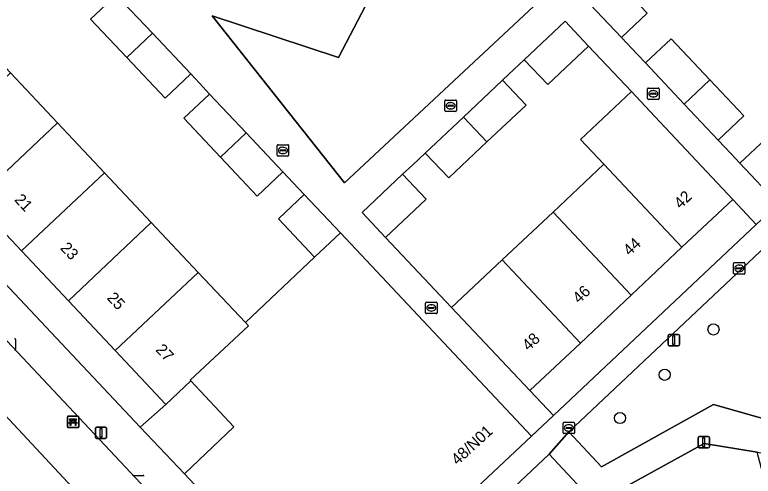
# Model space of a CAD drawing. Extents: x 162542 to 163147, y 380779 to 381521.
# Drawn here: x 162936.4 to 163001.1, y 381207.3 to 381247.8 of the extents above; entities that cross this region are included whole.
import ezdxf

# ---------------------------------------------------------------- set-up
doc = ezdxf.new("R2010")
doc.units = 0
for name, color, linetype in [('IMGEO_Bank', 7, 'Continuous'), ('IMGEO_Boom', 7, 'Continuous'), ('IMGEO_Erf', 7, 'Continuous'), ('IMGEO_Groenvoorziening', 7, 'Continuous'), ('IMGEO_Kolk', 7, 'Continuous'), ('IMGEO_Lichtmast', 7, 'Continuous'), ('IMGEO_Muur', 7, 'Continuous'), ('IMGEO_Pand', 7, 'Continuous'), ('IMGEO_Pand_nummerreeks', 7, 'Continuous'), ('IMGEO_Voetpad_open', 7, 'Continuous')]:
    doc.layers.add(name, color=color, linetype=linetype)

msp = doc.modelspace()

# ---------------------------------------------------------------- linework, layer by layer
at = {"layer": 'IMGEO_Bank'}
for p, q in [((162941.066, 381212.581), (162941.907, 381212.581)), ((162941.907, 381212.581), (162941.066, 381212.581)), ((162940.991, 381211.656), (162940.991, 381212.497)), ((162940.991, 381212.497), (162940.991, 381211.656)), ((162941.688, 381211.979), (162941.295, 381211.979)), ((162941.3, 381212.087), (162941.3, 381212.193)), ((162941.344, 381212.193), (162941.344, 381212.087)), ((162941.632, 381212.199), (162941.35, 381212.199)), ((162941.35, 381212.081), (162941.632, 381212.081)), ((162941.638, 381212.087), (162941.638, 381212.193)), ((162941.682, 381212.193), (162941.682, 381212.087)), ((162941.991, 381212.506), (162941.991, 381211.665)), ((162941.991, 381211.665), (162941.991, 381212.506)), ((162941.916, 381211.581), (162941.075, 381211.581)), ((162941.075, 381211.581), (162941.916, 381211.581))]:
    msp.add_line(p, q, dxfattribs=at)
for points in [[(162941.238, 381211.979), (162941.096, 381211.979), (162941.208, 381212.081), (162941.294, 381212.081)], [(162941.294, 381212.199), (162941.208, 381212.199), (162941.208, 381212.36), (162941.771, 381212.36), (162941.771, 381212.199), (162941.688, 381212.199)], [(162941.288, 381211.972), (162941.288, 381211.765), (162941.245, 381211.765), (162941.245, 381211.972)], [(162941.688, 381212.081), (162941.771, 381212.081), (162941.883, 381211.979), (162941.744, 381211.979)], [(162941.738, 381211.972), (162941.738, 381211.765), (162941.694, 381211.765), (162941.694, 381211.972)]]:
    msp.add_lwpolyline(points, dxfattribs=at)
for centre, radius, start, end in [((162941.069, 381212.503), 0.0779, 92.4484, 184.28452), ((162941.069, 381212.503), 0.0779, 92.4484, 184.28452), ((162941.913, 381212.503), 0.0779, 2.4484, 94.28452), ((162941.913, 381212.503), 0.0779, 2.4484, 94.28452), ((162941.238, 381211.972), 0.00671, 2.89567, 87.10433), ((162941.295, 381211.972), 0.00671, 92.89567, 177.10433), ((162941.293, 381212.192), 0.00671, 2.89567, 87.10433), ((162941.293, 381212.088), 0.00671, 272.89567, 357.10433), ((162941.35, 381212.192), 0.00671, 92.89567, 177.10433), ((162941.35, 381212.088), 0.00671, 182.89567, 267.10433), ((162941.632, 381212.192), 0.00671, 2.89567, 87.10433), ((162941.632, 381212.088), 0.00671, 272.89567, 357.10433), ((162941.689, 381212.192), 0.00671, 92.89567, 177.10433), ((162941.689, 381212.088), 0.00671, 182.89567, 267.10433), ((162941.687, 381211.972), 0.00671, 2.89567, 87.10433), ((162941.744, 381211.972), 0.00671, 92.89567, 177.10433), ((162941.069, 381211.659), 0.0779, 182.4484, 274.28452), ((162941.069, 381211.659), 0.0779, 182.4484, 274.28452), ((162941.913, 381211.659), 0.0779, 272.4484, 4.28452), ((162941.913, 381211.659), 0.0779, 272.4484, 4.28452)]:
    msp.add_arc(centre, radius, start, end, dxfattribs=at)
at = {"layer": 'IMGEO_Boom'}
for centre in [(162997.648, 381220.188), (162993.365, 381216.213), (162989.452, 381212.422)]:
    msp.add_circle(centre, 0.489, dxfattribs=at)
at = {"layer": 'IMGEO_Erf'}
for points in [[(163003.417, 381247.788), (162999.304, 381252.156), (162995.191, 381256.525), (162991.077, 381260.892), (162984.991, 381255.162), (162982.734, 381253.037), (162984.069, 381251.62), (162986.326, 381253.745), (162989.104, 381250.796), (162991.828, 381247.905), (162989.572, 381245.779), (162990.961, 381244.305), (162991.678, 381243.544), (162993.934, 381245.669), (162997.333, 381242.062), (163000.312, 381238.9), (162998.055, 381236.774), (162999.189, 381235.571), (162999.966, 381234.747), (163002.222, 381236.872), (163005.564, 381233.325), (163011.643, 381239.049), (163007.531, 381243.42)], [(162951.824, 381215.673), (162949.627, 381213.623), (162945.19, 381218.334), (162941.077, 381222.702), (162936.964, 381227.07), (162932.85, 381231.438), (162928.737, 381235.806), (162924.623, 381240.174), (162920.51, 381244.542), (162916.396, 381248.91), (162912.283, 381253.278), (162908.191, 381257.623), (162906.029, 381255.574), (162947.383, 381211.626), (162951.248, 381207.533), (162955.597, 381211.645)], [(162988.031, 381234.661), (162985.985, 381236.832), (162990.451, 381241.042), (162986.687, 381245.011), (162983.11, 381241.643), (162981.052, 381243.826), (162980.173, 381242.999), (162979.156, 381242.042), (162981.214, 381239.858), (162977.779, 381236.623), (162974.427, 381233.467), (162972.369, 381235.651), (162971.269, 381234.615), (162970.391, 381233.789), (162972.45, 381231.605), (162968.895, 381228.258), (162974.688, 381222.101), (162979.126, 381226.278), (162983.578, 381230.47)], [(163001.394, 381229.396), (162999.335, 381231.582), (162994.885, 381227.388), (162990.435, 381223.194), (162985.985, 381219), (162981.554, 381214.825), (162983.61, 381212.642)]]:
    msp.add_lwpolyline(points, close=True, dxfattribs=at)
msp.add_lwpolyline([(162927.784, 381251.402), (162931.897, 381247.034), (162936.01, 381242.665), (162940.123, 381238.297), (162944.236, 381233.928), (162948.349, 381229.56), (162952.462, 381225.191), (162956.596, 381220.8), (162962.674, 381226.519), (162959.509, 381229.881), (162961.764, 381232.007), (162960.788, 381233.043), (162959.887, 381234), (162957.632, 381231.874), (162954.42, 381235.285), (162951.208, 381238.695), (162953.464, 381240.822), (162952.562, 381241.78), (162951.811, 381242.578), (162949.554, 381240.452), (162946.193, 381244.021), (162943.017, 381247.394), (162945.272, 381249.521)], dxfattribs=at)
at = {"layer": 'IMGEO_Groenvoorziening'}
for points in [[(162965.303, 381233.048), (162982.743, 381249.335), (162974.693, 381253.841), (162971.877, 381257.641), (162964.763, 381244.019), (162953.697, 381247.671)], [(163008.089, 381214.101), (163014.779, 381237.614), (163014.426, 381237.73), (163013.418, 381238.006), (162984.953, 381211.208), (162987.835, 381208.155), (162997.652, 381213.616), (163011.346, 381209.724), (163012.206, 381212.93)], [(162996.837, 381210.199), (162987.274, 381204.922), (162983.227, 381209.253), (162965.477, 381192.532), (162966.757, 381191.138), (162966.985, 381191.284), (163003.712, 381201.081), (163001.476, 381209.428)]]:
    msp.add_lwpolyline(points, close=True, dxfattribs=at)
at = {"layer": 'IMGEO_Kolk'}
for p, q in [((162991.871, 381240.417), (162991.871, 381241.269)), ((162991.946, 381241.343), (162992.798, 381241.343)), ((162992.359, 381241.123), (162992.384, 381241.123)), ((162992.872, 381241.269), (162992.872, 381240.417)), ((162992.13, 381240.837), (162992.13, 381240.849)), ((162992.568, 381240.8), (162992.17, 381240.8)), ((162992.173, 381240.886), (162992.571, 381240.886)), ((162992.382, 381240.563), (162992.357, 381240.563)), ((162992.614, 381240.849), (162992.614, 381240.837)), ((162974.099, 381239.366), (162974.099, 381240.218)), ((162974.174, 381240.292), (162975.026, 381240.292)), ((162974.358, 381239.786), (162974.358, 381239.798)), ((162974.796, 381239.749), (162974.398, 381239.749)), ((162974.401, 381239.835), (162974.799, 381239.835)), ((162974.587, 381240.072), (162974.612, 381240.072)), ((162974.842, 381239.798), (162974.842, 381239.786)), ((162975.1, 381240.218), (162975.1, 381239.366)), ((162992.798, 381240.343), (162991.946, 381240.343)), ((162975.026, 381239.292), (162974.174, 381239.292)), ((162974.61, 381239.512), (162974.585, 381239.512)), ((162959.39, 381235.452), (162959.39, 381236.304)), ((162959.465, 381236.378), (162960.317, 381236.378)), ((162959.649, 381235.872), (162959.649, 381235.884)), ((162960.087, 381235.835), (162959.689, 381235.835)), ((162959.692, 381235.921), (162960.09, 381235.921)), ((162959.878, 381236.158), (162959.903, 381236.158)), ((162960.133, 381235.884), (162960.133, 381235.872)), ((162960.391, 381236.304), (162960.391, 381235.452)), ((162960.317, 381235.378), (162959.465, 381235.378)), ((162959.901, 381235.598), (162959.876, 381235.598)), ((162999.407, 381225.12), (162999.407, 381225.972)), ((162999.482, 381226.046), (163000.334, 381226.046)), ((162999.666, 381225.54), (162999.666, 381225.552)), ((163000.104, 381225.503), (162999.706, 381225.503)), ((162999.709, 381225.589), (163000.107, 381225.589)), ((162999.895, 381225.826), (162999.92, 381225.826)), ((163000.15, 381225.552), (163000.15, 381225.54)), ((163000.408, 381225.972), (163000.408, 381225.12)), ((163000.334, 381225.046), (162999.482, 381225.046)), ((162999.918, 381225.266), (162999.893, 381225.266)), ((162972.404, 381221.652), (162972.404, 381222.504)), ((162972.479, 381222.578), (162973.331, 381222.578)), ((162972.892, 381222.358), (162972.917, 381222.358)), ((162973.405, 381222.504), (162973.405, 381221.652)), ((162972.663, 381222.072), (162972.663, 381222.084)), ((162973.101, 381222.035), (162972.703, 381222.035)), ((162972.706, 381222.121), (162973.104, 381222.121)), ((162972.915, 381221.798), (162972.89, 381221.798)), ((162973.147, 381222.084), (162973.147, 381222.072)), ((162973.331, 381221.578), (162972.479, 381221.578)), ((162936.451, 381219.307), (162936.451, 381218.455)), ((162984.463, 381211.131), (162984.463, 381211.983)), ((162984.538, 381212.057), (162985.39, 381212.057)), ((162985.464, 381211.983), (162985.464, 381211.131)), ((162984.722, 381211.551), (162984.722, 381211.563)), ((162985.16, 381211.514), (162984.762, 381211.514)), ((162984.765, 381211.6), (162985.163, 381211.6)), ((162984.974, 381211.277), (162984.949, 381211.277)), ((162984.951, 381211.837), (162984.976, 381211.837)), ((162985.206, 381211.563), (162985.206, 381211.551)), ((162985.39, 381211.057), (162984.538, 381211.057)), ((162946.781, 381207.398), (162947.633, 381207.398))]:
    msp.add_line(p, q, dxfattribs=at)
for points in [[(162991.871, 381240.417), (162991.871, 381241.269)], [(162991.946, 381241.343), (162992.798, 381241.343)], [(162992.872, 381241.269), (162992.872, 381240.417)], [(162974.099, 381239.366), (162974.099, 381240.218)], [(162974.174, 381240.292), (162975.026, 381240.292)], [(162975.1, 381240.218), (162975.1, 381239.366)], [(162992.798, 381240.343), (162991.946, 381240.343)], [(162975.026, 381239.292), (162974.174, 381239.292)], [(162959.39, 381235.452), (162959.39, 381236.304)], [(162959.465, 381236.378), (162960.317, 381236.378)], [(162960.391, 381236.304), (162960.391, 381235.452)], [(162960.317, 381235.378), (162959.465, 381235.378)], [(162999.407, 381225.12), (162999.407, 381225.972)], [(162999.482, 381226.046), (163000.334, 381226.046)], [(163000.408, 381225.972), (163000.408, 381225.12)], [(163000.334, 381225.046), (162999.482, 381225.046)], [(162972.404, 381221.652), (162972.404, 381222.504)], [(162972.479, 381222.578), (162973.331, 381222.578)], [(162973.405, 381222.504), (162973.405, 381221.652)], [(162973.331, 381221.578), (162972.479, 381221.578)], [(162936.451, 381219.307), (162936.451, 381218.455)], [(162984.463, 381211.131), (162984.463, 381211.983)], [(162984.538, 381212.057), (162985.39, 381212.057)], [(162985.464, 381211.983), (162985.464, 381211.131)], [(162985.39, 381211.057), (162984.538, 381211.057)], [(162946.781, 381207.398), (162947.633, 381207.398)]]:
    msp.add_lwpolyline(points, dxfattribs=at)
for centre, radius, start, end in [((162991.948, 381241.267), 0.0765, 91.55205, 178.44795), ((162991.948, 381241.267), 0.0765, 91.55205, 178.44795), ((162992.796, 381241.267), 0.0765, 1.55205, 88.44795), ((162992.796, 381241.267), 0.0765, 1.55205, 88.44795), ((162991.948, 381240.419), 0.0765, 181.55205, 268.44795), ((162991.948, 381240.419), 0.0765, 181.55205, 268.44795), ((162992.17, 381240.846), 0.0403, 85.87752, 175.75265), ((162992.167, 381240.836), 0.0366, 178.93798, 274.71019), ((162992.571, 381240.843), 0.043, 264.86636, 352.45326), ((162992.575, 381240.848), 0.0386, 1.73085, 96.63898), ((162992.796, 381240.419), 0.0765, 271.55205, 358.44795), ((162992.796, 381240.419), 0.0765, 271.55205, 358.44795), ((162974.176, 381240.216), 0.0765, 91.55205, 178.44795), ((162974.176, 381240.216), 0.0765, 91.55205, 178.44795), ((162974.398, 381239.795), 0.0403, 85.87752, 175.75265), ((162974.395, 381239.785), 0.0366, 178.93798, 274.71019), ((162974.799, 381239.792), 0.043, 264.86636, 352.45326), ((162974.803, 381239.797), 0.0386, 1.73085, 96.63898), ((162975.024, 381240.216), 0.0765, 1.55205, 88.44795), ((162975.024, 381240.216), 0.0765, 1.55205, 88.44795), ((162974.176, 381239.368), 0.0765, 181.55205, 268.44795), ((162974.176, 381239.368), 0.0765, 181.55205, 268.44795), ((162975.024, 381239.368), 0.0765, 271.55205, 358.44795), ((162975.024, 381239.368), 0.0765, 271.55205, 358.44795), ((162959.467, 381236.302), 0.0765, 91.55205, 178.44795), ((162959.467, 381236.302), 0.0765, 91.55205, 178.44795), ((162959.689, 381235.881), 0.0403, 85.87752, 175.75265), ((162959.686, 381235.871), 0.0366, 178.93798, 274.71019), ((162960.09, 381235.878), 0.043, 264.86636, 352.45326), ((162960.094, 381235.883), 0.0386, 1.73085, 96.63898), ((162960.315, 381236.302), 0.0765, 1.55205, 88.44795), ((162960.315, 381236.302), 0.0765, 1.55205, 88.44795), ((162959.467, 381235.454), 0.0765, 181.55205, 268.44795), ((162959.467, 381235.454), 0.0765, 181.55205, 268.44795), ((162960.315, 381235.454), 0.0765, 271.55205, 358.44795), ((162960.315, 381235.454), 0.0765, 271.55205, 358.44795), ((162999.484, 381225.97), 0.0765, 91.55205, 178.44795), ((162999.484, 381225.97), 0.0765, 91.55205, 178.44795), ((162999.706, 381225.549), 0.0403, 85.87752, 175.75265), ((162999.703, 381225.539), 0.0366, 178.93798, 274.71019), ((163000.107, 381225.546), 0.043, 264.86636, 352.45326), ((163000.111, 381225.551), 0.0386, 1.73085, 96.63898), ((163000.332, 381225.97), 0.0765, 1.55205, 88.44795), ((163000.332, 381225.97), 0.0765, 1.55205, 88.44795), ((162999.484, 381225.122), 0.0765, 181.55205, 268.44795), ((162999.484, 381225.122), 0.0765, 181.55205, 268.44795), ((163000.332, 381225.122), 0.0765, 271.55205, 358.44795), ((163000.332, 381225.122), 0.0765, 271.55205, 358.44795), ((162972.481, 381222.502), 0.0765, 91.55205, 178.44795), ((162972.481, 381222.502), 0.0765, 91.55205, 178.44795), ((162973.329, 381222.502), 0.0765, 1.55205, 88.44795), ((162973.329, 381222.502), 0.0765, 1.55205, 88.44795), ((162972.481, 381221.654), 0.0765, 181.55205, 268.44795), ((162972.481, 381221.654), 0.0765, 181.55205, 268.44795), ((162972.703, 381222.081), 0.0403, 85.87752, 175.75265), ((162972.7, 381222.071), 0.0366, 178.93798, 274.71019), ((162973.104, 381222.078), 0.043, 264.86636, 352.45326), ((162973.108, 381222.083), 0.0386, 1.73085, 96.63898), ((162973.329, 381221.654), 0.0765, 271.55205, 358.44795), ((162973.329, 381221.654), 0.0765, 271.55205, 358.44795), ((162936.375, 381219.305), 0.0765, 1.55205, 88.44795), ((162936.375, 381219.305), 0.0765, 1.55205, 88.44795), ((162936.375, 381218.457), 0.0765, 271.55205, 358.44795), ((162936.375, 381218.457), 0.0765, 271.55205, 358.44795), ((162984.54, 381211.981), 0.0765, 91.55205, 178.44795), ((162984.54, 381211.981), 0.0765, 91.55205, 178.44795), ((162985.388, 381211.981), 0.0765, 1.55205, 88.44795), ((162985.388, 381211.981), 0.0765, 1.55205, 88.44795), ((162984.762, 381211.56), 0.0403, 85.87752, 175.75265), ((162984.759, 381211.55), 0.0366, 178.93798, 274.71019), ((162985.163, 381211.557), 0.043, 264.86636, 352.45326), ((162985.167, 381211.562), 0.0386, 1.73085, 96.63898), ((162984.54, 381211.133), 0.0765, 181.55205, 268.44795), ((162984.54, 381211.133), 0.0765, 181.55205, 268.44795), ((162985.388, 381211.133), 0.0765, 271.55205, 358.44795), ((162985.388, 381211.133), 0.0765, 271.55205, 358.44795), ((162946.783, 381207.322), 0.0765, 91.55205, 178.44795), ((162946.783, 381207.322), 0.0765, 91.55205, 178.44795), ((162947.631, 381207.322), 0.0765, 1.55205, 88.44795), ((162947.631, 381207.322), 0.0765, 1.55205, 88.44795)]:
    msp.add_arc(centre, radius, start, end, dxfattribs=at)
for centre, major_axis, ratio, start_param, end_param in [((162992.358, 381240.843), (-0.387, 0.002), 0.722429, 4.712389, 7.853982), ((162992.383, 381240.843), (-0.39, 0.002), 0.717154, 1.570796, 4.712389), ((162974.586, 381239.792), (-0.387, 0.002), 0.722429, 4.712389, 7.853982), ((162974.611, 381239.792), (-0.39, 0.002), 0.717154, 1.570796, 4.712389), ((162959.877, 381235.878), (-0.387, 0.002), 0.722429, 4.712389, 7.853982), ((162959.902, 381235.878), (-0.39, 0.002), 0.717154, 1.570796, 4.712389), ((162999.894, 381225.546), (-0.387, 0.002), 0.722429, 4.712389, 7.853982), ((162999.919, 381225.546), (-0.39, 0.002), 0.717154, 1.570796, 4.712389), ((162972.891, 381222.078), (-0.387, 0.002), 0.722429, 4.712389, 7.853982), ((162972.916, 381222.078), (-0.39, 0.002), 0.717154, 1.570796, 4.712389), ((162984.95, 381211.557), (-0.387, 0.002), 0.722429, 4.712389, 7.853982), ((162984.975, 381211.557), (-0.39, 0.002), 0.717154, 1.570796, 4.712389)]:
    msp.add_ellipse(centre, major_axis=major_axis, ratio=ratio, start_param=start_param, end_param=end_param, dxfattribs=at)
at = {"layer": 'IMGEO_Lichtmast'}
for p, q in [((162993.663, 381218.855), (162993.663, 381219.655)), ((162993.663, 381219.655), (162993.663, 381218.855)), ((162993.763, 381219.755), (162994.553, 381219.755)), ((162994.553, 381219.755), (162993.763, 381219.755)), ((162994.653, 381219.655), (162994.653, 381218.855)), ((162994.653, 381218.855), (162994.653, 381219.655)), ((162994.553, 381218.755), (162993.763, 381218.755)), ((162993.763, 381218.755), (162994.553, 381218.755)), ((162943.445, 381210.731), (162943.445, 381211.531)), ((162943.445, 381211.531), (162943.445, 381210.731)), ((162943.545, 381211.631), (162944.335, 381211.631)), ((162944.335, 381211.631), (162943.545, 381211.631)), ((162944.435, 381211.531), (162944.435, 381210.731)), ((162944.435, 381210.731), (162944.435, 381211.531)), ((162944.335, 381210.631), (162943.545, 381210.631)), ((162943.545, 381210.631), (162944.335, 381210.631)), ((162996.302, 381209.903), (162996.302, 381210.703)), ((162996.302, 381210.703), (162996.302, 381209.903)), ((162996.402, 381210.803), (162997.192, 381210.803)), ((162997.192, 381210.803), (162996.402, 381210.803)), ((162997.292, 381210.703), (162997.292, 381209.903)), ((162997.292, 381209.903), (162997.292, 381210.703)), ((162997.192, 381209.803), (162996.402, 381209.803)), ((162996.402, 381209.803), (162997.192, 381209.803))]:
    msp.add_line(p, q, dxfattribs=at)
for points in [[(162994.083, 381219.63), (162994.233, 381219.63), (162994.233, 381218.88), (162994.083, 381218.88), (162994.083, 381219.63)], [(162943.865, 381211.506), (162944.015, 381211.506), (162944.015, 381210.756), (162943.865, 381210.756), (162943.865, 381211.506)], [(162996.722, 381210.678), (162996.872, 381210.678), (162996.872, 381209.928), (162996.722, 381209.928), (162996.722, 381210.678)]]:
    msp.add_lwpolyline(points, dxfattribs=at)
for centre, start, end in [((162993.763, 381219.655), 90, 180), ((162993.763, 381219.655), 90, 180), ((162994.553, 381219.655), 0, 90), ((162994.553, 381219.655), 360, 90), ((162993.763, 381218.855), 180, 270), ((162993.763, 381218.855), 180, 270), ((162994.553, 381218.855), 270, 0), ((162994.553, 381218.855), 270, 0), ((162943.545, 381211.531), 90, 180), ((162943.545, 381211.531), 90, 180), ((162944.335, 381211.531), 0, 90), ((162944.335, 381211.531), 360, 90), ((162943.545, 381210.731), 180, 270), ((162943.545, 381210.731), 180, 270), ((162944.335, 381210.731), 270, 0), ((162944.335, 381210.731), 270, 0), ((162996.402, 381210.703), 90, 180), ((162996.402, 381210.703), 90, 180), ((162997.192, 381210.703), 0, 90), ((162997.192, 381210.703), 360, 90), ((162996.402, 381209.903), 180, 270), ((162996.402, 381209.903), 180, 270), ((162997.192, 381209.903), 270, 0), ((162997.192, 381209.903), 270, 0)]:
    msp.add_arc(centre, 0.1, start, end, dxfattribs=at)
at = {"layer": 'IMGEO_Muur'}
for points in [[(162947.383, 381211.626), (162949.627, 381213.623)], [(162951.248, 381207.533), (162947.383, 381211.626)]]:
    msp.add_lwpolyline(points, dxfattribs=at)
at = {"layer": 'IMGEO_Pand'}
for points in [[(162991.828, 381247.905), (162989.104, 381250.796), (162986.846, 381248.672), (162989.572, 381245.779)], [(162945.272, 381249.521), (162943.017, 381247.394), (162946.193, 381244.021), (162948.448, 381246.148)], [(162986.687, 381245.011), (162984.63, 381247.195), (162981.052, 381243.826), (162983.11, 381241.643)], [(162948.448, 381246.148), (162946.193, 381244.021), (162949.554, 381240.452), (162951.811, 381242.578)], [(162993.934, 381245.669), (162991.678, 381243.544), (162995.075, 381239.938), (162997.333, 381242.062)], [(162940.123, 381238.297), (162936.01, 381242.665), (162928.737, 381235.806), (162932.85, 381231.438)], [(162981.214, 381239.858), (162979.156, 381242.042), (162975.721, 381238.807), (162977.779, 381236.623)], [(163000.312, 381238.9), (162997.333, 381242.062), (162995.075, 381239.938), (162998.055, 381236.774)], [(162992.496, 381238.864), (162990.451, 381241.042), (162985.985, 381236.832), (162988.031, 381234.661), (162994.885, 381227.388), (162999.335, 381231.582)], [(162953.464, 381240.822), (162951.208, 381238.695), (162954.42, 381235.285), (162956.675, 381237.412)], [(162977.779, 381236.623), (162975.721, 381238.807), (162972.369, 381235.651), (162974.427, 381233.467)], [(162940.123, 381238.297), (162932.85, 381231.438), (162936.964, 381227.07), (162944.236, 381233.928)], [(162956.675, 381237.412), (162954.42, 381235.285), (162957.632, 381231.874), (162959.887, 381234)], [(163002.222, 381236.872), (162999.966, 381234.747), (163003.308, 381231.199), (163005.564, 381233.325)], [(162988.031, 381234.661), (162983.578, 381230.47), (162990.435, 381223.194), (162994.885, 381227.388)], [(162948.349, 381229.56), (162944.236, 381233.928), (162936.964, 381227.07), (162941.077, 381222.702)], [(162972.45, 381231.605), (162970.391, 381233.789), (162966.838, 381230.442), (162968.895, 381228.258)], [(162961.764, 381232.007), (162959.509, 381229.881), (162962.674, 381226.519), (162964.931, 381228.644)], [(162979.126, 381226.278), (162985.985, 381219), (162990.435, 381223.194), (162983.578, 381230.47)], [(162941.077, 381222.702), (162945.19, 381218.334), (162952.462, 381225.191), (162948.349, 381229.56)], [(162956.596, 381220.8), (162956.867, 381220.513), (162951.756, 381215.746), (162951.824, 381215.673), (162955.597, 381211.645), (162951.248, 381207.533), (162959.774, 381198.46), (162964.15, 381202.572), (162968.257, 381198.213), (162981.688, 381210.831), (162964.931, 381228.644), (162962.674, 381226.519)], [(162979.126, 381226.278), (162974.688, 381222.101), (162981.554, 381214.825), (162985.985, 381219)], [(162956.596, 381220.8), (162952.462, 381225.191), (162945.19, 381218.334), (162949.627, 381213.623), (162951.824, 381215.673), (162951.756, 381215.746), (162956.867, 381220.513)]]:
    msp.add_lwpolyline(points, close=True, dxfattribs=at)
at = {"layer": 'IMGEO_Voetpad_open'}
for points in [[(162971.877, 381257.641), (162974.693, 381253.841), (162982.743, 381249.335), (162965.303, 381233.048), (162953.697, 381247.671), (162964.763, 381244.019)], [(163022.632, 381241.965), (163024.786, 381244.003), (163021.09, 381247.941), (163018.913, 381245.891), (163011.643, 381239.049), (163005.564, 381233.325), (163003.308, 381231.199), (163001.394, 381229.396), (162983.61, 381212.642), (162981.688, 381210.831), (162968.257, 381198.213), (162963.89, 381194.094), (162965.477, 381192.532), (162983.227, 381209.253), (162984.953, 381211.208), (163013.418, 381238.006), (163014.426, 381237.73), (163014.779, 381237.614), (163020.904, 381235.873)], [(162932.052, 381223.007), (162931.343, 381222.344), (162928.747, 381219.915), (162944.983, 381202.551), (162945.924, 381203.441), (162948.336, 381205.724)], [(162997.652, 381213.616), (162987.835, 381208.155), (162984.953, 381211.208), (162983.227, 381209.253), (162987.274, 381204.922), (162996.837, 381210.199), (163001.476, 381209.428), (163010.781, 381207.905), (163011.346, 381209.724)]]:
    msp.add_lwpolyline(points, close=True, dxfattribs=at)
for points in [[(162850.91, 381158.201), (162882.303, 381166.521), (162903.648, 381172.331), (162920.542, 381176.676), (162937.074, 381181.191), (162936.958, 381181.61), (162944.091, 381183.522), (162944.204, 381183.118), (162945.307, 381183.409), (162968.263, 381189.504), (162966.757, 381191.138), (162965.477, 381192.532), (162963.89, 381194.094), (162959.774, 381198.46), (162951.248, 381207.533), (162947.383, 381211.626), (162906.029, 381255.574)], [(162902.789, 381254.064), (162910.507, 381245.873), (162912.542, 381243.713), (162914.411, 381241.729), (162918.482, 381237.409), (162927.981, 381227.327), (162928.987, 381226.26), (162932.052, 381223.007), (162948.336, 381205.724), (162952.72, 381201.096), (162949.331, 381197.901), (162948.741, 381198.532), (162944.983, 381202.551), (162928.747, 381219.915), (162928.487, 381220.193), (162925.489, 381223.396), (162924.695, 381224.244), (162915.191, 381234.33), (162911.139, 381238.659), (162908.622, 381241.317), (162907.224, 381242.793), (162899.498, 381250.953)], [(162945.272, 381249.521), (162948.448, 381246.148), (162951.811, 381242.578), (162952.562, 381241.78), (162953.464, 381240.822), (162956.675, 381237.412), (162959.887, 381234), (162960.788, 381233.043), (162961.764, 381232.007), (162964.931, 381228.644), (162981.688, 381210.831), (162983.61, 381212.642), (162981.554, 381214.825), (162974.688, 381222.101), (162968.895, 381228.258), (162966.838, 381230.442), (162970.391, 381233.789), (162971.269, 381234.615), (162972.369, 381235.651), (162975.721, 381238.807), (162979.156, 381242.042), (162980.173, 381242.999), (162981.052, 381243.826), (162984.63, 381247.195), (162986.687, 381245.011), (162990.451, 381241.042), (162992.496, 381238.864), (162999.335, 381231.582), (163001.394, 381229.396)], [(163003.308, 381231.199), (162999.966, 381234.747), (162999.189, 381235.571), (162998.055, 381236.774), (162995.075, 381239.938), (162991.678, 381243.544), (162990.961, 381244.305), (162989.572, 381245.779), (162986.846, 381248.672)]]:
    msp.add_lwpolyline(points, dxfattribs=at)

# ---------------------------------------------------------------- texts
at = {"layer": 'IMGEO_Pand_nummerreeks'}
for s, rotation, p in [('21', 313.16423, (162936.284, 381231.515)), ('42', 44.04327, (162994.762, 381230.701)), ('44', 43.34996, (162990.292, 381226.585)), ('23', 313.16925, (162940.311, 381227.276)), ('46', 43.34996, (162985.857, 381222.4)), ('25', 312.95459, (162944.402, 381222.902)), ('48', 43.07482, (162981.43, 381218.247)), ('27', 313.5679, (162948.669, 381218.357)), ('48/N01', 42.57456, (162975.203, 381208.241))]:
    msp.add_text(s, height=1, rotation=rotation, dxfattribs=at).set_placement(p)

doc.saveas('drawing.dxf')
